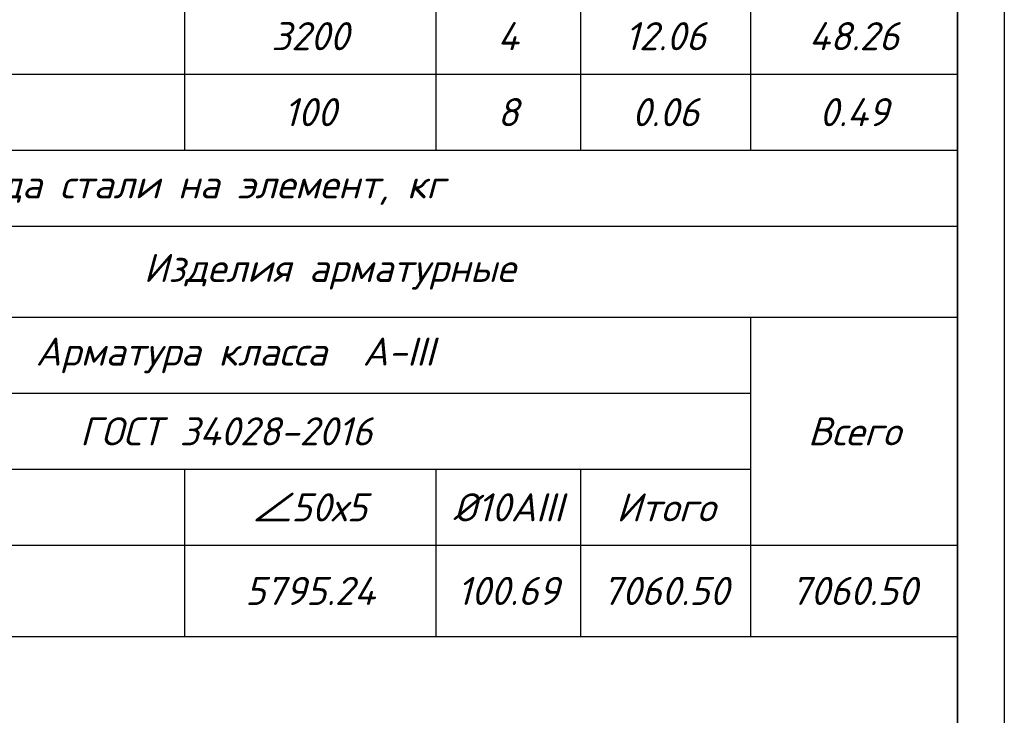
# Model space of a CAD drawing. Header units: millimetres. Extents: x -33345 to 4712671, y -3392 to 121473.
# Tile 315 of 656: x 1740073 to 1750575, y 51926 to 59351. Entities that reach past the tile are written whole.
import ezdxf

# ---------------------------------------------------------------- set-up
doc = ezdxf.new("R2010")
doc.units = ezdxf.units.MM
doc.layers.add('_линия', color=7, linetype='Continuous')
doc.layers.add('ACO-текст', color=7, linetype='Continuous', lineweight=20)
doc.styles.add('ISOCPEUR', font='isocpeui.ttf', dxfattribs={"height": 300})
doc.styles.add('simp 0', font='isocpeui.ttf')
doc.styles.add('simplex 300', font='isocpeui.ttf', dxfattribs={"height": 300})
doc.styles.get("Standard").update_dxf_attribs({"font": 'arial.ttf'})
doc.styles.add('новый', font='isocpeui.ttf', dxfattribs={"height": 250})
doc.styles.add('Тохир', font='isocpeui.ttf', dxfattribs={"oblique": 2, "height": 250})

# ---------------------------------------------------------------- blocks, each defined once
blk = doc.blocks.new('awertgre')
at = {"ltscale": 20}
blk.add_lwpolyline([(-49481172, 24226618), (-49439172, 24226618), (-49439172, 24196918), (-49481172, 24196918)], close=True, dxfattribs=at)
at = {"lineweight": 35}
blk.add_lwpolyline([(-49479172, 24226118), (-49439672, 24226118), (-49439672, 24197418), (-49479172, 24197418)], close=True, dxfattribs=at)
blk = doc.blocks.new('*T1195')
at = {"color": 0, "linetype": 'ByBlock', "lineweight": -2, "transparency": 16777216}
for p, q in [((0, 0), (18500, 0)), ((0, 0), (0, -20933)), ((18500, 0), (18500, -20933)), ((0, -1190), (18500, -1190)), ((1597, -1190), (1597, -15743)), ((5106, -1190), (5106, -15743)), ((10256, -1190), (10256, -15743)), ((12937, -1190), (12937, -15743)), ((14479, -1190), (14479, -15743)), ((16294, -1190), (16294, -15743)), ((0, -2604), (18500, -2604)), ((0, -3578), (18500, -3578)), ((0, -4389), (18500, -4389)), ((0, -5200), (18500, -5200)), ((0, -6011), (18500, -6011)), ((0, -6822), (18500, -6822)), ((0, -7633), (18500, -7633)), ((0, -8444), (18500, -8444)), ((0, -9255), (18500, -9255)), ((0, -10066), (18500, -10066)), ((0, -10877), (18500, -10877)), ((0, -11688), (18500, -11688)), ((0, -12499), (18500, -12499)), ((0, -13310), (18500, -13310)), ((0, -14121), (18500, -14121)), ((0, -14932), (18500, -14932)), ((0, -15743), (18500, -15743)), ((0, -16554), (18500, -16554)), ((5106, -16554), (5106, -20933)), ((5106, -17527), (18500, -17527)), ((16294, -17527), (16294, -20933)), ((5106, -18338), (16294, -18338)), ((5106, -19149), (16294, -19149)), ((10256, -19149), (10256, -20933)), ((12937, -19149), (12937, -20933)), ((14479, -19149), (14479, -20933)), ((0, -19960), (18500, -19960)), ((0, -20933), (18500, -20933))]:
    blk.add_line(p, q, dxfattribs=at)
at = {"color": 0, "lineweight": 25, "transparency": 16777216, "char_height": 300, "attachment_point": 5}
for s, insert, width, style in [('Спецификация материалов на Cтойкы на одном этажу ', (9250, -595), 18497, 'ISOCPEUR'), ('Марка поз', (798, -1897), 1593.63, 'ISOCPEUR'), ('L элемента, мм', (11596, -1897), 2678.11, 'ISOCPEUR'), ('Кол-   во', (13708, -1897), 1539.62, 'ISOCPEUR'), ('Масса   ед, кг', (15387, -1897), 1811.84, 'ISOCPEUR'), ('Обозначение', (3351, -1897), 3505.98, 'ISOCPEUR'), ('Наименование', (7681, -1897), 5146.91, 'ISOCPEUR'), ('Примеч.', (17397, -1897), 2202.92, 'ISOCPEUR'), ('{\\C230;Стойки СТ-1\\fISOCPEUR|b0|i1|c238|p34;     \\fISOCPEUR|b0|i1|c204|p34;шт}', (7681, -3091), 5146.91, 'ISOCPEUR'), ('{\\C230;95}', (13708, -3091), 1539.62, 'ISOCPEUR'), ('{\\C230;28.62}', (15387, -3091), 1811.84, 'Тохир'), ('{\\C230;2718.57}', (17397, -3091), 2202.92, 'Тохир'), ('ГОСТ 105-76*', (3351, -3983), 3505.98, 'ISOCPEUR'), ('1', (798, -3983), 1593.63, 'ISOCPEUR'), ('-6х270', (7681, -3983), 5146.91, 'ISOCPEUR'), ('120', (11596, -3983), 2678.11, 'ISOCPEUR'), ('2', (13708, -3983), 1539.62, 'ISOCPEUR'), ('{\\C5;1.24}', (15387, -3983), 1811.84, 'ISOCPEUR'), ('{\\C5;2.49}', (17397, -3983), 2202.92, 'ISOCPEUR'), ('2', (798, -4794), 1593.63, 'ISOCPEUR'), ('ГОСТ 8509-72', (3351, -4794), 3505.98, 'ISOCPEUR'), ('∠50х5', (7681, -4794), 5146.91, 'ISOCPEUR'), ('3400', (11596, -4794), 2678.11, 'ISOCPEUR'), ('2', (13708, -4794), 1539.62, 'ISOCPEUR'), ('{\\C5;12.82}', (15387, -4794), 1811.84, 'ISOCPEUR'), ('{\\C5;25.64}', (17397, -4794), 2202.92, 'ISOCPEUR'), ('3', (798, -5605), 1593.63, 'ISOCPEUR'), ('{\\C5;ГОСТ 34028-2016}', (3351, -5605), 3505.98, 'ISOCPEUR'), ('%%C10АIII', (7681, -5605), 5146.91, 'ISOCPEUR'), ('100', (11596, -5605), 2678.11, 'ISOCPEUR'), ('8', (13708, -5605), 1539.62, 'ISOCPEUR'), ('{\\C5;0.06}', (15387, -5605), 1811.84, 'ISOCPEUR'), ('{\\C5;0.49}', (17397, -5605), 2202.92, 'ISOCPEUR'), ('{\\C230;Стойки СТ-2\\fISOCPEUR|b0|i1|c238|p34;     \\fISOCPEUR|b0|i1|c204|p34;шт}', (7681, -6416), 5146.91, 'ISOCPEUR'), ('{\\C230;26}', (13708, -6416), 1539.62, 'ISOCPEUR'), ('{\\C230;57.36}', (15387, -6416), 1811.84, 'ISOCPEUR'), ('{\\C230;1491.39}', (17397, -6416), 2202.92, 'ISOCPEUR'), ('ГОСТ 105-76*', (3351, -7227), 3505.98, 'ISOCPEUR'), ('-6х220', (7681, -7227), 5146.91, 'ISOCPEUR'), ('270', (11596, -7227), 2678.11, 'ISOCPEUR'), ('2', (13708, -7227), 1539.62, 'ISOCPEUR'), ('1', (798, -7227), 1593.63, 'ISOCPEUR'), ('{\\C5;2.80}', (15387, -7227), 1811.84, 'ISOCPEUR'), ('{\\C5;5.60}', (17397, -7227), 2202.92, 'ISOCPEUR'), ('2', (798, -8038), 1593.63, 'ISOCPEUR'), ('ГОСТ 8509-72', (3351, -8038), 3505.98, 'ISOCPEUR'), ('∠50х5', (7681, -8038), 5146.91, 'ISOCPEUR'), ('3400', (11596, -8038), 2678.11, 'ISOCPEUR'), ('4', (13708, -8038), 1539.62, 'ISOCPEUR'), ('{\\C5;12.82}', (15387, -8038), 1811.84, 'ISOCPEUR'), ('{\\C5;51.27}', (17397, -8038), 2202.92, 'ISOCPEUR'), ('3', (798, -8849), 1593.63, 'ISOCPEUR'), ('{\\C5;ГОСТ 34028-2016}', (3351, -8849), 3505.98, 'ISOCPEUR'), ('%%C10АIII', (7681, -8849), 5146.91, 'ISOCPEUR'), ('100', (11596, -8849), 2678.11, 'ISOCPEUR'), ('8', (13708, -8849), 1539.62, 'ISOCPEUR'), ('{\\C5;0.06}', (15387, -8849), 1811.84, 'ISOCPEUR'), ('{\\C5;0.49}', (17397, -8849), 2202.92, 'ISOCPEUR'), ('{\\C230;Стойки СТ-3\\fISOCPEUR|b0|i1|c238|p34;     \\fISOCPEUR|b0|i1|c204|p34;шт}', (7681, -9660), 5146.91, 'ISOCPEUR'), ('{\\C230;82}', (13708, -9660), 1539.62, 'ISOCPEUR'), ('{\\C230;34.03}', (15387, -9660), 1811.84, 'Тохир'), ('{\\C230;2790.64}', (17397, -9660), 2202.92, 'Тохир'), ('1', (798, -10471), 1593.63, 'ISOCPEUR'), ('ГОСТ 105-76*', (3351, -10471), 3505.98, 'ISOCPEUR'), ('-6х120', (7681, -10471), 5146.91, 'ISOCPEUR'), ('370', (11596, -10471), 2678.11, 'ISOCPEUR'), ('2', (13708, -10471), 1539.62, 'ISOCPEUR'), ('{\\C5;4.71}', (15387, -10471), 1811.84, 'ISOCPEUR'), ('{\\C5;9.41}', (17397, -10471), 2202.92, 'ISOCPEUR'), ('2', (798, -11282), 1593.63, 'ISOCPEUR'), ('ГОСТ 8509-72', (3351, -11282), 3505.98, 'ISOCPEUR'), ('∠50х5', (7681, -11282), 5146.91, 'ISOCPEUR'), ('3200', (11596, -11282), 2678.11, 'ISOCPEUR'), ('2', (13708, -11282), 1539.62, 'ISOCPEUR'), ('{\\C5;12.06}', (15387, -11282), 1811.84, 'ISOCPEUR'), ('{\\C5;24.13}', (17397, -11282), 2202.92, 'ISOCPEUR'), ('3', (798, -12093), 1593.63, 'ISOCPEUR'), ('{\\C5;ГОСТ 34028-2016}', (3351, -12093), 3505.98, 'ISOCPEUR'), ('%%C10АIII', (7681, -12093), 5146.91, 'ISOCPEUR'), ('100', (11596, -12093), 2678.11, 'ISOCPEUR'), ('8', (13708, -12093), 1539.62, 'ISOCPEUR'), ('{\\C5;0.06}', (15387, -12093), 1811.84, 'ISOCPEUR'), ('{\\C5;0.49}', (17397, -12093), 2202.92, 'ISOCPEUR'), ('{\\C230;Стойки СТ-4\\fISOCPEUR|b0|i1|c238|p34;     \\fISOCPEUR|b0|i1|c204|p34;шт}', (7681, -12904), 5146.91, 'ISOCPEUR'), ('{\\C230;1}', (13708, -12904), 1539.62, 'ISOCPEUR'), ('{\\C230;59.90}', (15387, -12904), 1811.84, 'ISOCPEUR'), ('{\\C230;59.90}', (17397, -12904), 2202.92, 'ISOCPEUR'), ('1', (798, -13715), 1593.63, 'ISOCPEUR'), ('ГОСТ 105-76*', (3351, -13715), 3505.98, 'ISOCPEUR'), ('-6х220', (7681, -13715), 5146.91, 'ISOCPEUR'), ('370', (11596, -13715), 2678.11, 'ISOCPEUR'), ('2', (13708, -13715), 1539.62, 'ISOCPEUR'), ('{\\C5;5.58}', (15387, -13715), 1811.84, 'ISOCPEUR'), ('{\\C5;11.15}', (17397, -13715), 2202.92, 'ISOCPEUR'), ('2', (798, -14526), 1593.63, 'ISOCPEUR'), ('ГОСТ 8509-72', (3351, -14526), 3505.98, 'ISOCPEUR'), ('∠50х5', (7681, -14526), 5146.91, 'ISOCPEUR'), ('3200', (11596, -14526), 2678.11, 'ISOCPEUR'), ('4', (13708, -14526), 1539.62, 'ISOCPEUR'), ('{\\C5;12.06}', (15387, -14526), 1811.84, 'ISOCPEUR'), ('{\\C5;48.26}', (17397, -14526), 2202.92, 'ISOCPEUR'), ('3', (798, -15337), 1593.63, 'ISOCPEUR'), ('{\\C5;ГОСТ 34028-2016}', (3351, -15337), 3505.98, 'ISOCPEUR'), ('%%C10АIII', (7681, -15337), 5146.91, 'ISOCPEUR'), ('100', (11596, -15337), 2678.11, 'ISOCPEUR'), ('8', (13708, -15337), 1539.62, 'ISOCPEUR'), ('{\\C5;0.06}', (15387, -15337), 1811.84, 'ISOCPEUR'), ('{\\C5;0.49}', (17397, -15337), 2202.92, 'ISOCPEUR'), ('\\A1;Ведомось расхода стали на элемент, кг', (9250, -16148), 18497, 'ISOCPEUR'), ('\\A1;Изделия арматурные', (11803, -17040), 13391.39, 'ISOCPEUR'), ('Марка \\Pэлемента', (2553, -18257), 5102.61, 'ISOCPEUR'), ('\\A1; Арматура класса  А-III', (10700, -17933), 11185.47, 'ISOCPEUR'), ('Всего', (17397, -18744), 2202.92, 'Тохир'), ('{\\C5;ГОСТ 34028-2016}', (10700, -18744), 11185.47, 'ISOCPEUR'), ('∠50х5', (11596, -19555), 2678.11, 'ISOCPEUR'), ('%%C10АIII', (13708, -19555), 1539.62, 'ISOCPEUR'), ('Итого', (15387, -19555), 1811.84, 'Тохир'), ('1164.56', (7681, -20447), 5146.91, 'ISOCPEUR'), ('5795.24', (11596, -20447), 2678.11, 'новый'), ('100.69', (13708, -20447), 1539.62, 'simplex 300'), ('7060.50', (15387, -20447), 1811.84, 'simplex 300'), ('7060.50', (17397, -20447), 2202.92, 'ISOCPEUR')]:
    blk.add_mtext(s, dxfattribs=dict(at, insert=insert, width=width, style=style))
at = {"color": 0, "lineweight": 25, "transparency": 16777216, "insert": (7681, -19555), "char_height": 300, "width": 5146.91, "attachment_point": 5}
blk.add_mtext('{\\fISOCPEUR|b0|i1|c204|p34;-6х220\\fISOCPEUR|b0|i1|c0|p34; }', dxfattribs=at)

msp = doc.modelspace()

# ---------------------------------------------------------------- block references
msp.add_blockref('*T1195', (1731575.221, 73701.326, 1359241.5))
at = {"layer": '_линия', "color": 18, "true_color": 0x000000}
msp.add_blockref('awertgre', (51189747.158, -24152417.108, 1359241.5), dxfattribs=at)

# ---------------------------------------------------------------- texts
at = {"layer": 'ACO-текст', "char_height": 300, "width": 3709.09797, "attachment_point": 1, "style": 'simp 0'}
for insert in [(1492043.62, 58582.633, -2718483), (1606662.809, 58582.633, -1359241.5)]:
    msp.add_mtext('\\pi-651.92829,l900;Дюбель-шпильки\\P\\pi183.75353;М12х130', dxfattribs=dict(at, insert=insert))

doc.saveas('drawing.dxf')
